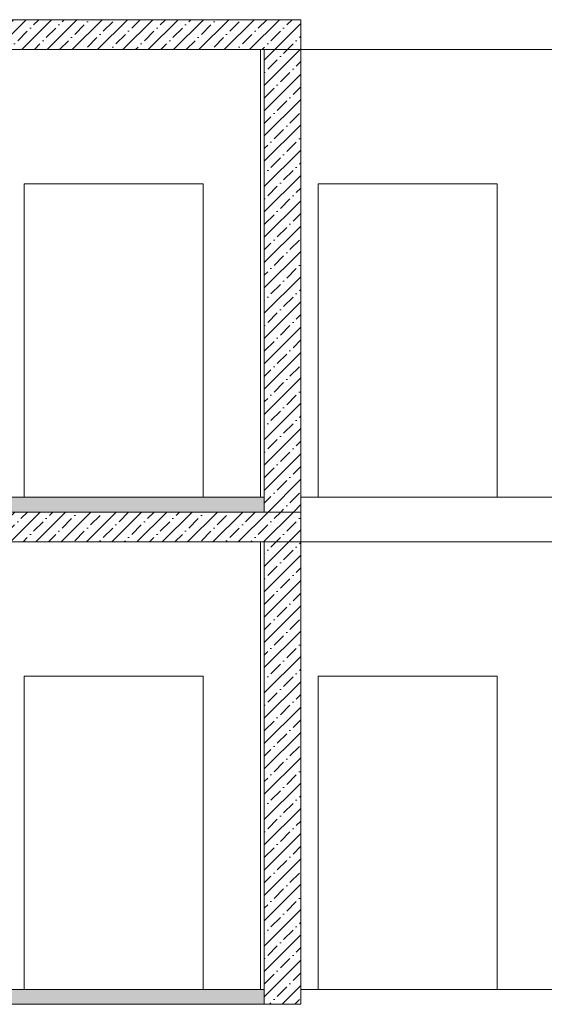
# Model space of a CAD drawing. Header units: millimetres. Extents: x -7244646 to -5701154, y 5723682 to 6071635.
# Tile 564 of 656: x -6380669 to -6377152, y 5816209 to 5822809. Entities that reach past the tile are written whole.
import ezdxf

# ---------------------------------------------------------------- set-up
doc = ezdxf.new("R2010")
doc.units = ezdxf.units.MM
doc.header["$MEASUREMENT"] = 0
for name, color, linetype, lineweight in [('0_Ном._пера__1', 7, 'Continuous', 0), ('0_Ном._пера__18', 9, 'Continuous', 5), ('0_Ном._пера__21', 7, 'Continuous', 5)]:
    doc.layers.add(name, color=color, linetype=linetype, lineweight=lineweight)
pattern_1 = [(45, (-7387333.12, 5739809.18), (-84.852814, 84.852814), []), (45, (-7387375.54, 5739851.61), (-84.852814, 84.852814), [90, -30, 0, -30])]

msp = doc.modelspace()

# ---------------------------------------------------------------- hatches: boundary and pattern name
at = {"layer": '0_Ном._пера__1', "linetype": 'Continuous', "lineweight": 0}
h = msp.add_hatch(dxfattribs=at)
h.set_pattern_fill('ЖЕЛЕЗОБЕТОН__PROJECT__0003', style=0, pattern_type=2)
h.set_pattern_definition(pattern_1)
h.paths.add_polyline_path([(-6385862.134, 5822809.179), (-6385862.134, 5822609.179), (-6378784.171, 5822609.179), (-6378784.171, 5822809.179)])
h = msp.add_hatch(dxfattribs=at)
h.set_pattern_fill('ЖЕЛЕЗОБЕТОН__PROJECT__0003', style=0, pattern_type=2)
h.set_pattern_definition(pattern_1)
h.paths.add_polyline_path([(-6379029.103, 5819509.179), (-6378784.171, 5819509.179), (-6378784.171, 5822609.179), (-6379029.103, 5822609.179)])
h = msp.add_hatch(dxfattribs=at)
h.set_pattern_fill('ЖЕЛЕЗОБЕТОН__PROJECT__0003', style=0, pattern_type=2)
h.set_pattern_definition(pattern_1)
h.paths.add_polyline_path([(-6385862.134, 5819509.179), (-6385862.134, 5819309.179), (-6378784.171, 5819309.179), (-6378784.171, 5819509.179)])
h = msp.add_hatch(dxfattribs=at)
h.set_pattern_fill('ЖЕЛЕЗОБЕТОН__PROJECT__0003', style=0, pattern_type=2)
h.set_pattern_definition(pattern_1)
h.paths.add_polyline_path([(-6379029.103, 5816209.179), (-6378784.171, 5816209.179), (-6378784.171, 5819309.179), (-6379029.103, 5819309.179)])
at = {"layer": '0_Ном._пера__18', "linetype": 'Continuous', "lineweight": 5}
for points in [[(-6383662.356, 5819509.179), (-6379029.103, 5819509.179), (-6379029.103, 5819609.179), (-6383662.356, 5819609.179)], [(-6383662.356, 5816209.179), (-6379029.103, 5816209.179), (-6379029.103, 5816309.179), (-6383662.356, 5816309.179)]]:
    msp.add_hatch(color=9, dxfattribs=at).paths.add_polyline_path(points)

# ---------------------------------------------------------------- linework, layer by layer
at = {"layer": '0_Ном._пера__1', "color": 7, "linetype": 'Continuous', "lineweight": 0}
for p, q in [((-6379054.171, 5822609.179), (-6379054.171, 5819609.179)), ((-6379029.103, 5822609.179), (-6379029.103, 5819524.179)), ((-6378784.171, 5822609.179), (-6376884.344, 5822609.179)), ((-6380639.336, 5819609.179), (-6380639.336, 5821709.179)), ((-6380639.336, 5821709.179), (-6379439.336, 5821709.179)), ((-6379439.336, 5821709.179), (-6379439.336, 5819609.179)), ((-6378667.344, 5819609.179), (-6378667.344, 5821709.179)), ((-6378667.344, 5821709.179), (-6377467.344, 5821709.179)), ((-6377467.344, 5821709.179), (-6377467.344, 5819609.179)), ((-6378784.171, 5819609.179), (-6374834.353, 5819609.179)), ((-6379054.171, 5819309.179), (-6379054.171, 5816309.179)), ((-6379029.103, 5819309.179), (-6379029.103, 5816224.179)), ((-6378784.171, 5819309.179), (-6376884.344, 5819309.179)), ((-6380639.336, 5816309.179), (-6380639.336, 5818409.179)), ((-6380639.336, 5818409.179), (-6379439.336, 5818409.179)), ((-6379439.336, 5818409.179), (-6379439.336, 5816309.179)), ((-6378667.344, 5816309.179), (-6378667.344, 5818409.179)), ((-6378667.344, 5818409.179), (-6377467.344, 5818409.179)), ((-6377467.344, 5818409.179), (-6377467.344, 5816309.179)), ((-6378784.171, 5816309.179), (-6374834.353, 5816309.179))]:
    msp.add_line(p, q, dxfattribs=at)
at = {"layer": '0_Ном._пера__1', "color": 7, "linetype": 'Continuous', "lineweight": 0, "flags": 128}
for points in [[(-6383662.356, 5819509.179), (-6379029.103, 5819509.179), (-6379029.103, 5819609.179), (-6383662.356, 5819609.179)], [(-6383662.356, 5816209.179), (-6379029.103, 5816209.179), (-6379029.103, 5816309.179), (-6383662.356, 5816309.179)]]:
    msp.add_lwpolyline(points, close=True, dxfattribs=at)
at = {"layer": '0_Ном._пера__21', "color": 7, "linetype": 'Continuous', "lineweight": 5, "flags": 128}
for points in [[(-6385862.134, 5822809.179), (-6385862.134, 5822609.179), (-6378784.171, 5822609.179), (-6378784.171, 5822809.179)], [(-6379029.103, 5819509.179), (-6378784.171, 5819509.179), (-6378784.171, 5822609.179), (-6379029.103, 5822609.179)], [(-6385862.134, 5819509.179), (-6385862.134, 5819309.179), (-6378784.171, 5819309.179), (-6378784.171, 5819509.179)], [(-6379029.103, 5816209.179), (-6378784.171, 5816209.179), (-6378784.171, 5819309.179), (-6379029.103, 5819309.179)]]:
    msp.add_lwpolyline(points, close=True, dxfattribs=at)

doc.saveas('drawing.dxf')
